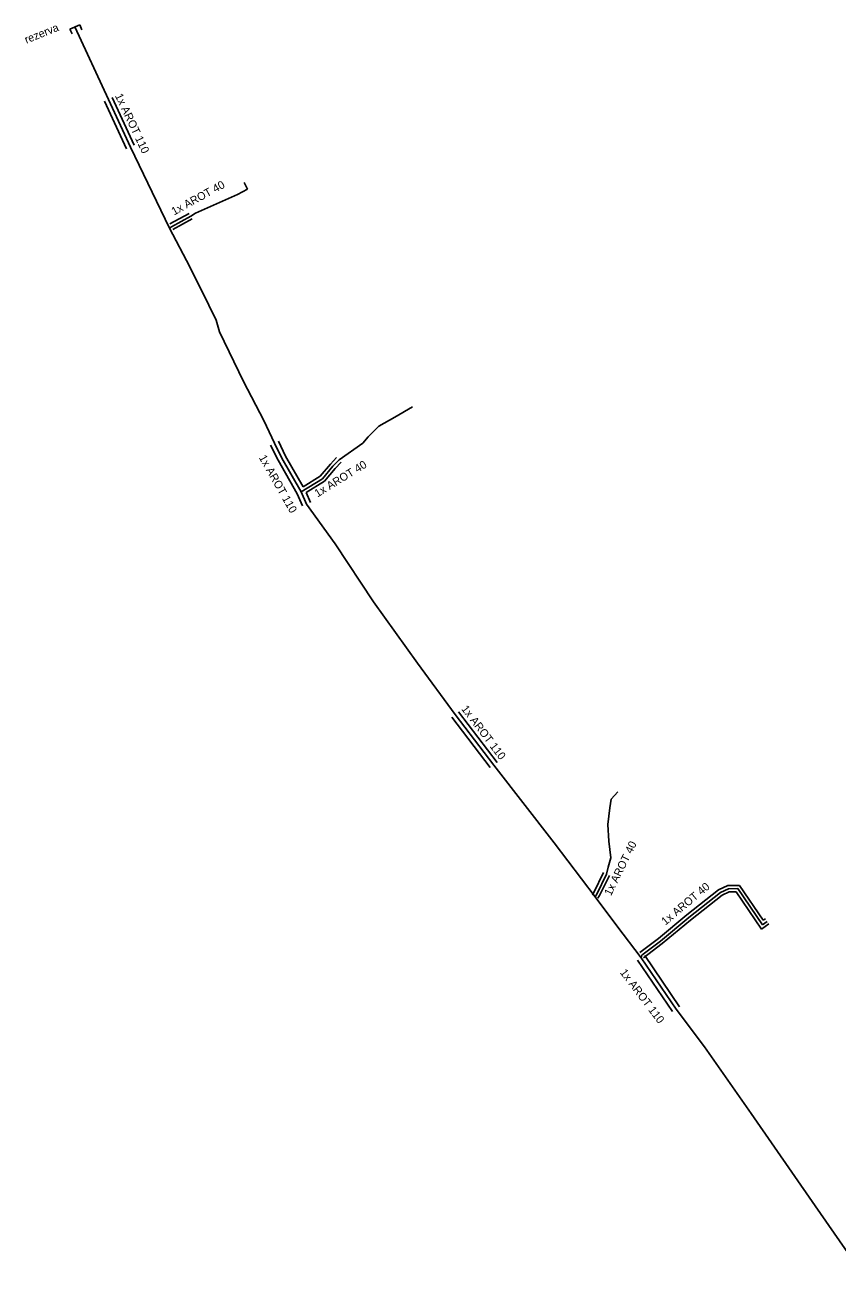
# Model space of a CAD drawing. Extents: x -651943 to -618711, y -1138561 to -1100552.
# Drawn here: x -651483.7 to -651407.5, y -1113244.5 to -1113128 of the extents above; entities that cross this region are included whole.
import ezdxf

# ---------------------------------------------------------------- set-up
doc = ezdxf.new("R2010")
doc.units = 0
doc.layers.add('KT trasa', color=7, linetype='Continuous')
doc.layers.add('KT zařízení', color=7, linetype='Continuous')

# ---------------------------------------------------------------- blocks, each defined once
blk = doc.blocks.new('TVREZ')
at = {"layer": 'KT zařízení'}
for p, q in [((-0.05, 0.05), (0, 0.05)), ((0, -0.05), (0, 0.05)), ((-0.05, -0.05), (0, -0.05))]:
    blk.add_line(p, q, dxfattribs=at)

msp = doc.modelspace()

# ---------------------------------------------------------------- linework, layer by layer
at = {"layer": 'KT trasa'}
for p, q in [((-651475.85, -1113134.97), (-651478.98, -1113128.18)), ((-651473.79, -1113139.43), (-651475.85, -1113134.97)), ((-651470.12, -1113147.04), (-651473.79, -1113139.43)), ((-651463.12, -1113142.74), (-651462.8, -1113143.38)), ((-651467.69, -1113145.62), (-651463.76, -1113143.87)), ((-651463.76, -1113143.87), (-651462.8, -1113143.38)), ((-651469.93, -1113146.9), (-651468.13, -1113145.91)), ((-651468.13, -1113145.91), (-651467.69, -1113145.62)), ((-651470.12, -1113147.04), (-651469.93, -1113146.9)), ((-651468.22, -1113150.65), (-651470.12, -1113147.04)), ((-651466.42, -1113154.24), (-651468.22, -1113150.65)), ((-651465.74, -1113155.67), (-651466.42, -1113154.24)), ((-651465.43, -1113156.76), (-651465.74, -1113155.67)), ((-651463.18, -1113161.41), (-651465.43, -1113156.76)), ((-651461.27, -1113165.05), (-651463.18, -1113161.41)), ((-651447.36, -1113163.78), (-651448.99, -1113164.76)), ((-651450.49, -1113165.6), (-651448.99, -1113164.76)), ((-651460.27, -1113167.18), (-651461.27, -1113165.05)), ((-651451.49, -1113166.58), (-651450.49, -1113165.6)), ((-651459.58, -1113168.58), (-651460.27, -1113167.18)), ((-651454.23, -1113168.75), (-651452.01, -1113167.18)), ((-651452.01, -1113167.18), (-651451.49, -1113166.58)), ((-651457.78, -1113171.74), (-651459.58, -1113168.58)), ((-651455.78, -1113170.51), (-651454.8, -1113169.34)), ((-651454.8, -1113169.34), (-651454.23, -1113168.75)), ((-651457.78, -1113171.74), (-651455.78, -1113170.51)), ((-651457.27, -1113172.89), (-651457.78, -1113171.74)), ((-651454.6, -1113176.6), (-651457.27, -1113172.89)), ((-651451.01, -1113182.04), (-651454.6, -1113176.6)), ((-651446.87, -1113187.79), (-651451.01, -1113182.04)), ((-651443.33, -1113192.61), (-651446.87, -1113187.79)), ((-651439.73, -1113197.35), (-651443.33, -1113192.61)), ((-651434.08, -1113204.65), (-651439.73, -1113197.35)), ((-651428.71, -1113200.55), (-651428.11, -1113199.84)), ((-651428.85, -1113201.36), (-651428.71, -1113200.55)), ((-651429.02, -1113202.93), (-651428.85, -1113201.36)), ((-651428.93, -1113204.48), (-651429.02, -1113202.93)), ((-651428.76, -1113206.04), (-651428.93, -1113204.48)), ((-651430.21, -1113209.69), (-651434.08, -1113204.65)), ((-651429.15, -1113207.56), (-651429, -1113206.91)), ((-651429, -1113206.91), (-651428.76, -1113206.04)), ((-651430.07, -1113209.43), (-651429.15, -1113207.56)), ((-651418.48, -1113209.29), (-651417.71, -1113208.94)), ((-651417.71, -1113208.94), (-651416.85, -1113208.92)), ((-651414.54, -1113212.31), (-651416.85, -1113208.92)), ((-651430.21, -1113209.69), (-651430.07, -1113209.43)), ((-651428.19, -1113212.4), (-651430.21, -1113209.69)), ((-651421.45, -1113211.62), (-651418.48, -1113209.29)), ((-651425.9, -1113215.41), (-651428.19, -1113212.4)), ((-651424.1, -1113213.84), (-651421.45, -1113211.62)), ((-651414.09, -1113212), (-651414.54, -1113212.31)), ((-651425.86, -1113215.16), (-651424.1, -1113213.84)), ((-651425.9, -1113215.41), (-651425.86, -1113215.16)), ((-651422.63, -1113220.22), (-651425.9, -1113215.41)), ((-651419.97, -1113223.76), (-651422.63, -1113220.22)), ((-651415.61, -1113230), (-651419.97, -1113223.76)), ((-651409.59, -1113238.64), (-651415.61, -1113230)), ((-651405.55, -1113244.49), (-651409.59, -1113238.64))]:
    msp.add_line(p, q, dxfattribs=at)
at = {"layer": 'KT zařízení'}
for p, q in [((-651474.16, -1113139.6), (-651476.22, -1113135.14)), ((-651473.44, -1113139.26), (-651475.5, -1113134.8)), ((-651470.08, -1113146.64), (-651468.28, -1113145.65)), ((-651469.8, -1113147.16), (-651467.99, -1113146.17)), ((-651459.24, -1113168.39), (-651459.92, -1113167)), ((-651459.94, -1113168.77), (-651460.64, -1113167.36)), ((-651457.6, -1113171.27), (-651459.24, -1113168.39)), ((-651458.15, -1113171.92), (-651459.94, -1113168.77)), ((-651455.99, -1113170.28), (-651455.03, -1113169.14)), ((-651455.59, -1113170.74), (-651454.59, -1113169.54)), ((-651455.03, -1113169.14), (-651454.46, -1113168.54)), ((-651454.59, -1113169.54), (-651454.02, -1113168.96)), ((-651457.6, -1113171.27), (-651455.99, -1113170.28)), ((-651457.32, -1113171.81), (-651455.59, -1113170.74)), ((-651457.65, -1113173.05), (-651458.15, -1113171.92)), ((-651456.91, -1113172.73), (-651457.32, -1113171.81)), ((-651440.06, -1113197.59), (-651443.66, -1113192.85)), ((-651439.42, -1113197.11), (-651443.02, -1113192.37)), ((-651430.35, -1113209.29), (-651429.43, -1113207.43)), ((-651429.81, -1113209.57), (-651428.89, -1113207.69)), ((-651421.62, -1113211.37), (-651418.65, -1113209.03)), ((-651418.65, -1113209.03), (-651417.79, -1113208.64)), ((-651418.33, -1113209.55), (-651417.65, -1113209.24)), ((-651417.79, -1113208.64), (-651416.7, -1113208.62)), ((-651417.65, -1113209.24), (-651417.02, -1113209.22)), ((-651414.63, -1113212.73), (-651417.02, -1113209.22)), ((-651414.47, -1113211.89), (-651416.7, -1113208.62)), ((-651430.48, -1113209.55), (-651430.35, -1113209.29)), ((-651429.96, -1113209.83), (-651429.81, -1113209.57)), ((-651421.3, -1113211.87), (-651418.33, -1113209.55)), ((-651424.29, -1113213.6), (-651421.62, -1113211.37)), ((-651423.93, -1113214.08), (-651421.3, -1113211.87)), ((-651413.93, -1113212.24), (-651414.63, -1113212.73)), ((-651414.27, -1113211.75), (-651414.47, -1113211.89)), ((-651426.05, -1113214.92), (-651424.29, -1113213.6)), ((-651425.69, -1113215.4), (-651423.93, -1113214.08)), ((-651422.97, -1113220.44), (-651426.24, -1113215.63)), ((-651422.31, -1113220), (-651425.58, -1113215.19))]:
    msp.add_line(p, q, dxfattribs=at)

# ---------------------------------------------------------------- block references
at = {"layer": 'KT zařízení', "xscale": 9.999978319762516, "yscale": 9.999978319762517, "rotation": 113.29871559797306}
msp.add_blockref('TVREZ', (-651478.99, -1113128.18), dxfattribs=at)

# ---------------------------------------------------------------- texts
at = {"layer": 'KT zařízení'}
for s, rotation, p in [('rezerva', 21.8916, (-651483.53, -1113129.75)), ('1x AROT 110', 295.288, (-651475.25, -1113134.62)), ('1x AROT 40', 28.8108, (-651469.69, -1113145.85)), ('1x AROT 110', 299.5388, (-651461.77, -1113168.53)), ('1x AROT 40', 31.5976, (-651456.25, -1113172.28)), ('1x AROT 110', 307.2164, (-651442.81, -1113192.09)), ('1x AROT 40', 63.8054, (-651428.74, -1113209.66)), ('1x AROT 40', 39.9405, (-651423.64, -1113212.4)), ('1x AROT 110', 307.177, (-651427.94, -1113216.8))]:
    msp.add_text(s, height=0.75, rotation=rotation, dxfattribs=at).set_placement(p)

doc.saveas('drawing.dxf')
